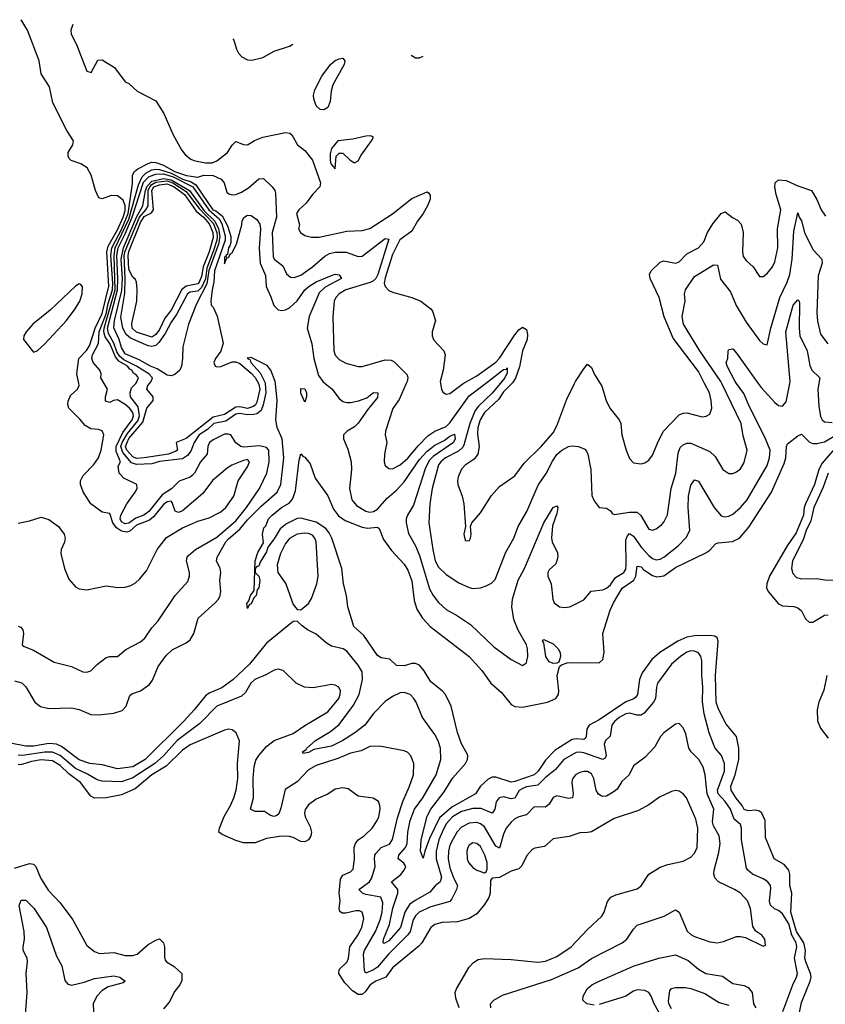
# Model space of a CAD drawing. Header units: inches. Extents: x 1245430 to 1420861, y 606325 to 671315.
# Tile 267 of 319: x 1384758 to 1388974, y 656748 to 661905. Entities that reach past the tile are written whole.
import ezdxf

# ---------------------------------------------------------------- set-up
doc = ezdxf.new("R2010")
doc.units = ezdxf.units.IN
doc.header["$MEASUREMENT"] = 0
doc.layers.add('B3685', color=7, linetype='Continuous')
doc.layers.add('B3686', color=7, linetype='Continuous')

msp = doc.modelspace()

# ---------------------------------------------------------------- linework, layer by layer
at = {"layer": 'B3685', "color": 5}
for points, elevation in [([(1384730, 658441.6), (1384770, 658431.3), (1384790.8, 658410.8), (1384836.8, 658330), (1384867.4, 658307.4), (1384910, 658296.8), (1385030, 658300.8), (1385068.5, 658291.5), (1385130, 658266.5), (1385170, 658265.1), (1385250, 658273.4), (1385293.7, 658286.3), (1385314.8, 658310), (1385334.6, 658365.4), (1385345.3, 658374.7), (1385390, 658389.7), (1385436.9, 658423.1), (1385453.6, 658446.4), (1385482.1, 658517.9), (1385525.2, 658574.8), (1385555.4, 658604.6), (1385630, 658640.8), (1385650, 658656.3), (1385669.9, 658690.1), (1385692.1, 658770), (1385781.7, 658850), (1385798, 658870), (1385807.7, 658890), (1385810.5, 658910), (1385806.1, 658970), (1385811.1, 659010), (1385807.8, 659030), (1385788.5, 659070), (1385790.7, 659090), (1385836.3, 659170), (1385850, 659186.5), (1385910, 659236), (1385950, 659285.2), (1386022.1, 659357.9), (1386105.8, 659430), (1386124.3, 659470), (1386140.3, 659610), (1386131.6, 659710), (1386106.4, 659770), (1386098.5, 659810), (1386105.8, 659910), (1386096, 660000)], 840), ([(1384750, 659267.3), (1384810, 659280.4), (1384870, 659300.3), (1384910, 659287), (1384960.7, 659250), (1384991.5, 659210), (1384996.1, 659190), (1384992, 659168), (1384975.3, 659130), (1384973.7, 659110), (1384991.7, 659030), (1385014.9, 658974.9), (1385050, 658934.9), (1385070, 658924.9), (1385110, 658918.7), (1385210, 658939.3), (1385271.4, 658931.4), (1385310, 658932.5), (1385339.1, 658940.9), (1385364.5, 658955.5), (1385385.7, 658974.3), (1385420.9, 659019.1), (1385478, 659130), (1385526.4, 659193.6), (1385610, 659242.9), (1385690, 659278.4), (1385750, 659296.5), (1385810, 659328.1), (1385836.8, 659350), (1385879.1, 659410), (1385902.3, 659490), (1385950, 659562.8), (1385960.3, 659590), (1385950, 659600.7), (1385930, 659596.6), (1385868.3, 659571.7), (1385843.9, 659556.1), (1385767.6, 659492.4), (1385717.3, 659422.7), (1385610, 659332.2), (1385590, 659323.7), (1385571.5, 659331.5), (1385556.8, 659376.8), (1385550, 659383.2), (1385530, 659379.4), (1385510, 659365.6), (1385458.4, 659301.6), (1385437, 659283), (1385370, 659256.8), (1385334, 659226), (1385318.2, 659221.8), (1385290, 659226.7), (1385264.4, 659244.4), (1385245.8, 659270), (1385230, 659318.8), (1385190, 659326.4), (1385130, 659369.5), (1385090, 659432.8), (1385076.7, 659470), (1385076.3, 659490), (1385090, 659518.5), (1385145.3, 659574.7), (1385170.2, 659609.8), (1385184.3, 659650), (1385198.3, 659730), (1385190, 659752.3), (1385170, 659758.7), (1385130, 659761.4), (1385100.5, 659780.5), (1385073.5, 659813.5), (1385015.4, 659870), (1385010.4, 659890), (1385012.5, 659907.5), (1385023.9, 659936.1), (1385060.7, 659970), (1385068.8, 659990), (1385066.9, 660000)], 880), ([(1384750, 658728.5), (1384763.4, 658723.4), (1384774.4, 658710), (1384778, 658690), (1384770.6, 658630.6), (1384782, 658622), (1384830, 658603), (1384939.3, 658539.3), (1385030, 658517.6), (1385088.7, 658488.7), (1385110, 658488.2), (1385130, 658495.5), (1385164.5, 658530), (1385210, 658564.4), (1385230, 658570.4), (1385270, 658570.4), (1385312.8, 658607.2), (1385390, 658646), (1385413.7, 658666.3), (1385450, 658720.4), (1385482.7, 658757.3), (1385571.2, 658888.8), (1385637.3, 658962.7), (1385647.5, 658992.5), (1385647.6, 659010), (1385631.6, 659070), (1385634.6, 659090), (1385640.9, 659099.1), (1385677.8, 659130), (1385790, 659195.3), (1385890, 659279.9), (1385945.1, 659350), (1386013, 659450), (1386050.9, 659530), (1386064.3, 659590), (1386062.2, 659650), (1386050, 659664.4), (1386012.4, 659672.4), (1385930, 659667), (1385916.2, 659670), (1385889.4, 659689.4), (1385863.1, 659730), (1385850, 659735.1), (1385830, 659733.7), (1385770, 659704.6), (1385750.8, 659690), (1385743.2, 659670), (1385738.7, 659630), (1385703.7, 659590), (1385672.5, 659530), (1385661.4, 659518.6), (1385650, 659509.7), (1385592.7, 659487.3), (1385552.8, 659447.2), (1385504.3, 659415.7), (1385433.4, 659330), (1385407, 659310), (1385366.2, 659293.8), (1385330, 659268), (1385310, 659264.3), (1385290, 659275.8), (1385284, 659290), (1385287.5, 659310), (1385319, 659370), (1385362.1, 659430), (1385372, 659450), (1385371.7, 659470), (1385303.3, 659503.3), (1385278.5, 659530), (1385274.2, 659565.8), (1385285.4, 659590), (1385263, 659643), (1385263.7, 659670), (1385297.2, 659742.8), (1385345.9, 659810), (1385353.1, 659830), (1385350, 659847.6), (1385332.7, 659870), (1385310, 659889), (1385270, 659914.1), (1385248.7, 659911.3), (1385230, 659900.1), (1385206.7, 659906.7), (1385207.1, 659930), (1385217.4, 659970), (1385199.9, 660000)], 860), ([(1386043.2, 660000), (1386045.6, 659950), (1386032.8, 659887.2), (1386021.6, 659858.4), (1385998.8, 659841.2), (1385983.6, 659836.5), (1385950, 659835.1), (1385910, 659842), (1385890, 659839.1), (1385837.2, 659802.8), (1385774.1, 659790), (1385741.8, 659758.2), (1385697.7, 659730), (1385671, 659690), (1385654.5, 659645.5), (1385637.1, 659622.8), (1385610, 659605), (1385490, 659590.5), (1385450, 659579.7), (1385370, 659574.6), (1385343.5, 659583.5), (1385297.7, 659637.7), (1385287.6, 659670), (1385294.2, 659690), (1385322.5, 659737.5), (1385376, 659804), (1385384.3, 659830), (1385378.2, 659878.2), (1385337.4, 659930), (1385336.1, 659950), (1385343.3, 659976.7), (1385365.7, 660000)], 840), ([(1386007.3, 660000), (1386010, 659995.2), (1386015.7, 659970), (1385998.3, 659901.6), (1385992.5, 659887.5), (1385981.3, 659878.7), (1385950, 659869.4), (1385910, 659876.6), (1385890, 659875.4), (1385830, 659837.9), (1385770, 659824), (1385630, 659710.7), (1385577.6, 659690), (1385584.7, 659650), (1385575.6, 659644.4), (1385537.2, 659630), (1385410, 659609.7), (1385370, 659607.6), (1385350, 659615.8), (1385318.3, 659650), (1385311.6, 659670), (1385330, 659710.8), (1385402.4, 659797.6), (1385424.2, 659870), (1385456.9, 659910), (1385456.7, 659930), (1385423.8, 659970), (1385428.1, 659990), (1385436.8, 660000)], 820), ([(1386356.6, 660000), (1386390.9, 659970.9), (1386430, 659921.1), (1386450, 659905.7), (1386470, 659899.4), (1386490, 659900.8), (1386531, 659909), (1386575.2, 659924.8), (1386610, 659951.7), (1386632.9, 659950), (1386630, 659926.6), (1386577.6, 659862.4), (1386530, 659791.9), (1386510, 659773.5), (1386472.7, 659750), (1386453, 659730), (1386452.7, 659710), (1386475.9, 659655.9), (1386492.7, 659590), (1386494, 659550), (1386483.3, 659450), (1386496.1, 659390), (1386520, 659360), (1386570, 659331.1), (1386590, 659326.2), (1386610, 659328.9), (1386630, 659340.6), (1386681, 659399), (1386730, 659441.4), (1386770, 659484.6), (1386850, 659601.8), (1386890, 659644.5), (1386930, 659676.2), (1386979.4, 659700.6), (1387010, 659724.1), (1387034, 659734), (1387037.2, 659710), (1387028.8, 659690), (1386922, 659618), (1386902.7, 659597.3), (1386882.3, 659557.7), (1386818.3, 659361.7), (1386787.9, 659310), (1386781.3, 659290), (1386780.8, 659270), (1386793.4, 659213.4), (1386830, 659150.2), (1386850, 659099.2), (1386903.4, 658923.4), (1386922, 658890), (1386950, 658853.4), (1386990, 658816.3), (1387050, 658782.7), (1387117.1, 658737.1), (1387239.7, 658619.7), (1387330, 658554.7), (1387390, 658523.1), (1387410, 658536.4), (1387413.1, 658546.9), (1387417.9, 658570), (1387415.2, 658610), (1387409.7, 658630.3), (1387366.9, 658706.9), (1387344.3, 658764.3), (1387333.1, 658830), (1387338, 658870), (1387366.7, 658970), (1387399.6, 659030), (1387500.8, 659270), (1387550, 659350.3), (1387570, 659359.3), (1387574.2, 659350), (1387570, 659319.5), (1387546.4, 659253.6), (1387541.2, 659190), (1387545.3, 659170), (1387572.5, 659112.5), (1387573.7, 659090), (1387564.2, 659055.8), (1387530, 659022.9), (1387522.5, 659010), (1387523, 658990), (1387539.1, 658950), (1387549, 658870), (1387556.2, 658850), (1387582.4, 658830), (1387610, 658825.7), (1387637, 658830), (1387710, 658866.8), (1387748.4, 658911.5), (1387810, 658918.3), (1387830, 658928), (1387850, 658944.7), (1387876.5, 658983.5), (1387920.5, 659010), (1387930, 659027.1), (1387932.7, 659047.3), (1387930, 659181.6), (1387938.6, 659201.4), (1387950, 659213.9), (1387970, 659200.5), (1388010, 659142.6), (1388050, 659098.9), (1388070, 659082.5), (1388090, 659076.6), (1388110, 659080.1), (1388130, 659090.7), (1388204.1, 659150), (1388246.3, 659193.7), (1388264.7, 659230), (1388257, 659350), (1388257.9, 659410), (1388270, 659466.7), (1388290, 659494.3), (1388310, 659488.9), (1388392.6, 659350), (1388430, 659307.3), (1388450, 659301.1), (1388470, 659304.3), (1388490, 659315.8), (1388530, 659349.5), (1388565.2, 659390), (1388669.4, 659570), (1388682.6, 659610), (1388685.4, 659650), (1388661.5, 659710), (1388571.6, 659890), (1388547.6, 659947.6), (1388509.3, 660000)], 840), ([(1386781.1, 660000), (1386743.9, 659916.1), (1386711.4, 659868.6), (1386672.3, 659750), (1386671.4, 659730), (1386680.3, 659690), (1386667.6, 659630), (1386665.4, 659590), (1386670.3, 659570), (1386690, 659554), (1386710, 659553.2), (1386750, 659573.5), (1386790, 659608.3), (1386844.5, 659675.5), (1386894.4, 659725.6), (1386930, 659749.3), (1386990, 659774.7), (1387010, 659793.3), (1387110, 659934.6), (1387195.2, 660000)], 860), ([(1387272.5, 660000), (1387231.4, 659948.6), (1387158.8, 659881.2), (1387142.5, 659857.5), (1387114.7, 659790), (1387083.1, 659676.9), (1387076, 659664), (1387054.4, 659645.6), (1386987.4, 659610), (1386962.1, 659590), (1386950, 659573), (1386916.8, 659450), (1386904.6, 659370), (1386899.4, 659270), (1386919.6, 659130), (1386932.9, 659070), (1386950, 659037.6), (1386990, 658998.4), (1387056.1, 658956.1), (1387110, 658931.1), (1387130, 658926.5), (1387169.8, 658930.2), (1387200, 658940), (1387226.8, 658953.2), (1387246.7, 658973.3), (1387303.1, 659116.9), (1387343.7, 659190), (1387367.2, 659250), (1387412.9, 659330), (1387472.3, 659467.7), (1387512.6, 659527.4), (1387546.3, 659593.7), (1387570, 659627.6), (1387594.6, 659650), (1387630, 659669), (1387650, 659673.2), (1387682, 659670), (1387715.9, 659655.9), (1387725, 659644.9), (1387731.8, 659630), (1387747.2, 659550), (1387753.3, 659413.4), (1387765.2, 659385.2), (1387790, 659350.5), (1387830, 659346), (1387850, 659333.4), (1387859.1, 659319.1), (1387870, 659313), (1387950, 659326.4), (1387990, 659325.6), (1388008.9, 659308.9), (1388050, 659236.5), (1388070, 659231.6), (1388090, 659238.9), (1388119.4, 659260.6), (1388130, 659272.7), (1388149, 659311), (1388168.2, 659450), (1388191.3, 659530), (1388204.4, 659635.6), (1388215.3, 659664.7), (1388230, 659679), (1388250, 659687.2), (1388270, 659687.1), (1388370, 659644.2), (1388397.8, 659617.8), (1388438.9, 659550), (1388470, 659528.9), (1388490, 659528.9), (1388510, 659536.9), (1388530, 659553.1), (1388550, 659586), (1388566.2, 659650), (1388544.8, 659724.8), (1388534, 659790), (1388432.7, 660000)], 860), ([(1386960.6, 660000), (1386965.3, 659970), (1386973.4, 659953.4), (1386990, 659944.6), (1387010, 659948.1), (1387079, 660000)], 880), ([(1387333.3, 660000), (1387290, 659956.1), (1387263.5, 659916.5), (1387190, 659847.7), (1387168.8, 659810), (1387156.6, 659770), (1387154.5, 659734.5), (1387162.5, 659670), (1387155.7, 659630), (1387136.7, 659603.3), (1387090, 659571.5), (1387070, 659550.9), (1387052.1, 659510), (1387048.6, 659490), (1387051.1, 659470), (1387073.4, 659410), (1387082, 659370), (1387092, 659250), (1387083, 659210), (1387090, 659178), (1387110, 659176), (1387118, 659190), (1387120.9, 659210), (1387117.2, 659250), (1387124, 659270), (1387170, 659322), (1387227.3, 659412.7), (1387270, 659460.3), (1387350, 659515.8), (1387398.1, 659581.9), (1387487.6, 659670), (1387550, 659740.8), (1387570, 659778.7), (1387621.7, 659918.3), (1387662.3, 660000)], 880), ([(1387796.1, 660000), (1387805.3, 659985.3), (1387827.2, 659910), (1387847.5, 659870), (1387895.8, 659810), (1387903.5, 659790), (1387909.1, 659730), (1387932.2, 659650), (1387950, 659606.8), (1387970, 659584.9), (1388010, 659578.4), (1388030, 659584.4), (1388050, 659598.4), (1388070, 659623.8), (1388101.1, 659698.9), (1388128.3, 659750), (1388210, 659835.9), (1388230, 659844.5), (1388250, 659845.3), (1388330, 659824.9), (1388350.9, 659829.1), (1388370, 659839.3), (1388379.8, 659870), (1388377.3, 659910), (1388368.2, 659950), (1388342.4, 660000)], 880), ([(1388622.3, 660000), (1388637.9, 659977.9), (1388710, 659899.3), (1388730, 659884.7), (1388750, 659880.7), (1388770, 659903.7), (1388788.7, 660000)], 840), ([(1388940.4, 660000), (1388935.3, 659970), (1388941.2, 659881.2), (1388950, 659826.4), (1388957.8, 659810), (1388970, 659799.3), (1389010, 659795.5)], 840), ([(1388832.8, 656670), (1388850, 656757.3), (1388895.8, 656870), (1388899.9, 656890), (1388897.2, 656910), (1388872.1, 656970), (1388868, 656990), (1388870.6, 657030), (1388862.8, 657070), (1388824, 657130), (1388793.6, 657230), (1388798.7, 657330), (1388789.4, 657370), (1388789.4, 657430), (1388784.1, 657450), (1388759.5, 657479.5), (1388707.2, 657510), (1388662.2, 657622.2), (1388660.4, 657710), (1388641.9, 657750), (1388630, 657758.9), (1388610, 657764.6), (1388570, 657762.3), (1388550, 657768.7), (1388539.9, 657790), (1388508, 657828), (1388481.7, 657870), (1388479.4, 657890), (1388501.9, 657950), (1388521, 658030), (1388521.9, 658090), (1388509.9, 658150), (1388455.1, 658215.1), (1388414.6, 658294.6), (1388402.9, 658330), (1388399.1, 658470), (1388414.5, 658650), (1388407.6, 658667.6), (1388395.6, 658675.6), (1388370, 658679.3), (1388290, 658678.3), (1388250, 658671.6), (1388203.4, 658650), (1388108.3, 658590), (1388066.3, 658553.7), (1388015.9, 658484.1), (1388001.5, 658450), (1387991.4, 658370), (1387983.2, 658356.8), (1387971.8, 658348.2), (1387930, 658332.6), (1387790, 658238.3), (1387738.6, 658210), (1387726.3, 658190), (1387723.5, 658150), (1387718.7, 658141.3), (1387710, 658135.7), (1387670, 658138.4), (1387650, 658134.9), (1387560.9, 658079.1), (1387510, 658026.8), (1387471.3, 657968.7), (1387450, 657949.7), (1387350, 657914.8), (1387330, 657911.8), (1387250, 657938.4), (1387230, 657937), (1387210, 657927.5), (1387169.8, 657890.2), (1387143.2, 657850), (1387019.5, 657780.5), (1386955.4, 657724.6), (1386902.9, 657617.1), (1386878.1, 657550), (1386870, 657513.2), (1386855.6, 657550), (1386859.4, 657610), (1386890, 657733.2), (1386909.9, 657770), (1386978.8, 657861.2), (1387024.9, 657935.1), (1387091, 658010), (1387101.2, 658030), (1387103.7, 658050), (1387100.2, 658060.2), (1387070, 658112.6), (1387049, 658171), (1387016.3, 658310), (1386986.8, 658370), (1386969.9, 658389.9), (1386910, 658436.8), (1386875.4, 658495.4), (1386850, 658524.5), (1386830, 658532.4), (1386810, 658533.2), (1386770, 658520.7), (1386730, 658523.5), (1386695.6, 658555.6), (1386650, 658563.5), (1386630, 658575.1), (1386559.2, 658679.2), (1386507.2, 658727.2), (1386474.6, 658830), (1386468.6, 658888.6), (1386453.6, 658950), (1386443.2, 659030), (1386391.5, 659190), (1386377.7, 659217.7), (1386359.9, 659239.9), (1386310, 659273.2), (1386230, 659295), (1386210, 659292.4), (1386155.1, 659264.9), (1386120.8, 659239.2), (1386090, 659185.3), (1386057.5, 659142.5), (1386050, 659118.7), (1386016.9, 659063.1), (1386010, 659042.7), (1385999.6, 659040.4), (1385991, 659030), (1385991, 659010), (1386010, 658991), (1386014.3, 658970), (1386010, 658928.7), (1386001.4, 658918.6), (1385996.4, 658890), (1385983.4, 658876.6), (1385970, 658845.2), (1385959.6, 658840.4), (1385950, 658822), (1385947.6, 658847.6), (1385958, 658862), (1385966.3, 658890), (1385985.4, 658914.6), (1385989.7, 659070.3), (1386005.1, 659114.9), (1386034.2, 659165.9), (1386029, 659210), (1386036.2, 659243.8), (1386045.4, 659254.6), (1386060.7, 659290), (1386078.7, 659310), (1386128.3, 659350), (1386167.8, 659372.2), (1386186.6, 659393.4), (1386201.8, 659438.2), (1386221.3, 659598.7), (1386230, 659631.3), (1386239.3, 659619.3), (1386250, 659614.4), (1386278, 659578), (1386304.1, 659504.1), (1386370, 659410.6), (1386400.7, 659340.7), (1386426, 659306), (1386461.6, 659281.6), (1386550, 659246.6), (1386578.8, 659241.2), (1386630, 659246.7), (1386639.4, 659239.4), (1386662.1, 659182.1), (1386704.8, 659124.8), (1386770, 659053.8), (1386790, 659021.3), (1386810, 658966.4), (1386822.7, 658862.7), (1386837, 658817), (1386866.3, 658770), (1386906.5, 658726.5), (1387110, 658569.4), (1387177, 658497), (1387224.3, 658430), (1387280.5, 658380.5), (1387330, 658319.1), (1387350, 658308.2), (1387390, 658304.8), (1387521.1, 658330), (1387564.5, 658350), (1387578.5, 658370), (1387580.5, 658390), (1387570.8, 658470), (1387582.4, 658517.6), (1387593.5, 658526.5), (1387623.7, 658536.3), (1387650, 658538.3), (1387790, 658536.5), (1387810, 658554), (1387817.4, 658590), (1387809.9, 658690), (1387848.2, 658811.8), (1387865.4, 658850), (1387911.7, 658928.3), (1387971.6, 658970), (1387983.1, 658990), (1387990, 659043), (1388010, 659038.8), (1388023.8, 659023.8), (1388070, 658994.2), (1388092.4, 658987.6), (1388128.6, 658991.4), (1388190, 659035.4), (1388350, 659112.7), (1388370, 659126), (1388399.9, 659160.1), (1388414.3, 659165.7), (1388487.9, 659172.1), (1388525, 659190), (1388573.7, 659246.3), (1388693.2, 659430), (1388759.9, 659580.1), (1388767.1, 659610), (1388771, 659669), (1388776.9, 659683.1), (1388830, 659725.2), (1388850, 659734), (1388892, 659692), (1388910, 659685.4), (1388930, 659685.2), (1388970, 659694.7), (1389064.9, 659750)], 820), ([(1389022.3, 659657.7), (1388957.4, 659582.6), (1388941, 659550), (1388918.1, 659470), (1388870.2, 659370), (1388864.1, 659350), (1388861.1, 659310), (1388822.2, 659217.8), (1388774.1, 659150), (1388682.2, 658990), (1388667.6, 658950), (1388667.3, 658930), (1388675.1, 658910), (1388730, 658845), (1388750, 658834.5), (1388810, 658831.3), (1388830, 658825.5), (1388849.1, 658809.1), (1388870, 658766.3), (1388890, 658749.1), (1388910, 658750.2), (1388970, 658785.5), (1388990, 658788.2)], 820), ([(1388990, 659529.7), (1388963.1, 659456.9), (1388913.6, 659350), (1388899.5, 659280.5), (1388874.8, 659230), (1388858.4, 659181.6), (1388803.2, 659070), (1388797.7, 659030), (1388803.8, 659003.8), (1388823.9, 658983.9), (1388850, 658976.5), (1388930, 658978.2), (1388971.4, 658971.4), (1389030, 658969.3)], 840), ([(1388751.4, 656710), (1388804.2, 656850), (1388823.9, 656890), (1388828.3, 656910), (1388812.5, 656990), (1388825, 657050), (1388821.9, 657070), (1388798.9, 657110), (1388783.7, 657170), (1388750, 657222), (1388730, 657239), (1388707.8, 657247.8), (1388687.9, 657267.9), (1388682.9, 657290), (1388690, 657354), (1388687.7, 657370), (1388673.8, 657390), (1388650, 657405.7), (1388592.6, 657430), (1388568.7, 657450), (1388561.9, 657461.9), (1388536.3, 657610), (1388535.3, 657670), (1388530.5, 657690), (1388498.1, 657718.1), (1388478.1, 657770), (1388451, 657811), (1388413.9, 657850), (1388409.5, 657870.5), (1388447.1, 657970), (1388447.2, 658010), (1388430.6, 658050.6), (1388398.4, 658090), (1388388.5, 658110), (1388366.1, 658170), (1388339.7, 658270), (1388332.3, 658332.3), (1388333.9, 658410), (1388328.2, 658471.8), (1388328.2, 658548.2), (1388323, 658570), (1388310, 658589.8), (1388290, 658597.6), (1388270, 658598.6), (1388250, 658592.2), (1388215.9, 658570), (1388169.4, 658530), (1388096, 658430), (1388090.2, 658410), (1388085.3, 658350), (1388075.9, 658330), (1388026.6, 658273.4), (1388010, 658262.3), (1387990, 658263), (1387950, 658273.7), (1387930, 658269.4), (1387895.9, 658250), (1387871.9, 658230), (1387858, 658210), (1387848, 658152), (1387823.2, 658130), (1387819.8, 658120.2), (1387817.7, 658110), (1387828, 658052), (1387822.9, 658037.1), (1387810, 658029.9), (1387710, 658064.4), (1387690, 658068.5), (1387670, 658066.3), (1387606.4, 658030), (1387562.8, 657977.2), (1387510, 657936.4), (1387470, 657896.5), (1387410, 657886.8), (1387384.2, 657875.8), (1387372.4, 657867.6), (1387350, 657828.3), (1387330, 657824.1), (1387290, 657834.3), (1387267.9, 657830), (1387251.2, 657808.8), (1387244.1, 657770), (1387231.3, 657748.7), (1387173.7, 657773.7), (1387130, 657774.2), (1387070, 657757.9), (1387022.4, 657730), (1386990, 657692.5), (1386968.7, 657650), (1386951.9, 657610), (1386938.5, 657550), (1386938, 657510), (1386965.4, 657414.5), (1386958.6, 657390), (1386931.9, 657368.1), (1386904.6, 657335.4), (1386827.8, 657292.2), (1386798.9, 657270), (1386773.2, 657230), (1386750.4, 657150), (1386690, 657081.1), (1386666.4, 657066.4), (1386660.5, 657070), (1386662, 657090), (1386693.1, 657166.9), (1386710.8, 657250.8), (1386737.6, 657330), (1386737.5, 657350), (1386704, 657390), (1386752.2, 657427.8), (1386770.9, 657450), (1386779, 657470), (1386767.9, 657487.9), (1386738.3, 657510), (1386743.2, 657530), (1386776.7, 657570), (1386786.2, 657590), (1386790.3, 657650), (1386801.6, 657710), (1386824.2, 657770), (1386867.1, 657830), (1386937.2, 657950), (1386961.9, 658030), (1386961.2, 658090), (1386948.8, 658128.8), (1386930, 658161.7), (1386865.6, 658250), (1386832.8, 658330), (1386820.4, 658350), (1386802.4, 658370), (1386770, 658382), (1386750, 658378.8), (1386710, 658361.1), (1386670, 658334.2), (1386610, 658271.2), (1386563.7, 658210), (1386512.2, 658170), (1386450, 658129.9), (1386390, 658100.1), (1386296.9, 658083.1), (1386270, 658067.6), (1386241.7, 658061.7), (1386238.4, 658070), (1386257.8, 658082.2), (1386260.5, 658090), (1386306.8, 658130), (1386383.9, 658176.1), (1386430, 658214.4), (1386505.6, 658314.4), (1386535.4, 658370), (1386551.8, 658450), (1386549.9, 658490), (1386530, 658523.8), (1386470, 658597.4), (1386451.8, 658610), (1386390, 658624.7), (1386361.8, 658641.8), (1386310, 658687.3), (1386265.2, 658710), (1386237.2, 658730), (1386210, 658755.3), (1386190, 658752.3), (1386050, 658639), (1385960.4, 658530), (1385872.9, 658447.1), (1385815.2, 658404.8), (1385750, 658377.8), (1385730, 658364.4), (1385671.4, 658290), (1385616.2, 658230), (1385414.8, 658030), (1385350, 657991.6), (1385270, 657981.8), (1385190, 658002.3), (1385125.1, 658010), (1385070, 658028.6), (1384977.6, 658097.6), (1384950, 658110), (1384910, 658113.7), (1384830, 658100.4), (1384790, 658099.8), (1384710, 658115.5)], 840), ([(1387224.4, 656730), (1387221.8, 656750), (1387239, 656770), (1387284.8, 656795.2), (1387541.2, 656878.8), (1387680.4, 656939.7), (1387750, 656987.5), (1387911.9, 657070), (1387936.5, 657090), (1387970, 657142.3), (1387990, 657162.2), (1388130.6, 657209.4), (1388190, 657242.6), (1388210.2, 657230), (1388251.5, 657131.5), (1388270, 657113.8), (1388290, 657102.9), (1388370, 657075.5), (1388410, 657070.9), (1388442.2, 657077.8), (1388510, 657103.2), (1388530, 657103.6), (1388557.6, 657097.6), (1388650, 657052), (1388662, 657058), (1388657.2, 657090), (1388642.7, 657110), (1388610.6, 657130.6), (1388595.6, 657155.6), (1388582.4, 657250), (1388566.6, 657290), (1388530, 657331), (1388499.8, 657350), (1388415.3, 657390), (1388395.5, 657410), (1388390.7, 657430), (1388392.2, 657450), (1388416.4, 657543.6), (1388423.6, 657590), (1388419, 657630), (1388390, 657682.4), (1388384.1, 657704.1), (1388391.8, 657770), (1388356.8, 657850), (1388345.5, 657950), (1388334.9, 657990), (1388312.2, 658030), (1388272.3, 658070), (1388260.9, 658090), (1388243.9, 658163.9), (1388230, 658195.6), (1388210, 658219.6), (1388190, 658214.7), (1388129.1, 658170), (1388111.3, 658150), (1388082.8, 658097.2), (1388030, 658041.3), (1387970, 657996.9), (1387947.3, 657950), (1387910, 657914.8), (1387884.6, 657875.4), (1387870, 657862.2), (1387830, 657839), (1387810, 657835.9), (1387800.5, 657840.5), (1387788.2, 657848.2), (1387775.4, 657870), (1387762.7, 657930), (1387750, 657956.1), (1387730, 657967.1), (1387710, 657968.2), (1387690, 657962.2), (1387667.3, 657950), (1387651.4, 657928.6), (1387647.3, 657910), (1387655.3, 657850), (1387650.8, 657829.2), (1387630, 657825.4), (1387570, 657840.7), (1387550, 657830.8), (1387530, 657796.8), (1387510, 657781), (1387450, 657782.7), (1387410, 657740.8), (1387370, 657730.6), (1387350, 657719.8), (1387330, 657702.4), (1387304.7, 657670), (1387290, 657639.1), (1387270, 657566.2), (1387250, 657576.8), (1387190, 657677.4), (1387170, 657693.8), (1387150, 657699.9), (1387110, 657697.7), (1387070, 657676.4), (1387048.5, 657651.5), (1387025.9, 657614.1), (1387010, 657580.9), (1387001.6, 657550), (1387001.1, 657510), (1387010, 657463.6), (1387030, 657407.8), (1387050.2, 657370), (1387045, 657350), (1387020.1, 657299.9), (1387010, 657287.3), (1386910, 657258.9), (1386848.9, 657230), (1386828.8, 657211.2), (1386816.5, 657190), (1386801.2, 657130), (1386788.6, 657111.4), (1386688.6, 657011.4), (1386630, 656942.8), (1386610, 656928.3), (1386570, 656912), (1386562.6, 656922.6), (1386556.8, 657010), (1386562.4, 657030), (1386619.6, 657130), (1386645.1, 657190), (1386655.4, 657230), (1386658.9, 657278.9), (1386648.6, 657310), (1386570, 657322.4), (1386551.4, 657330), (1386533.2, 657350), (1386588.8, 657390), (1386600.7, 657410), (1386619.3, 657470), (1386614.3, 657510), (1386616.1, 657530), (1386621.4, 657538.6), (1386650, 657569), (1386693.2, 657586.8), (1386708.8, 657611.2), (1386735.9, 657724.1), (1386763.3, 657810), (1386798.8, 657890), (1386818.3, 657950), (1386821.2, 658010), (1386805.1, 658050), (1386790, 658066.3), (1386770, 658075.8), (1386641, 658101), (1386590, 658097.7), (1386545, 658075), (1386490, 658064.1), (1386423.7, 658036.3), (1386310, 657999.1), (1386270, 657975.6), (1386210, 657912.9), (1386147.6, 657872.4), (1386125.4, 657774.6), (1386114.3, 657745.7), (1386103.6, 657736.4), (1386090, 657731.7), (1386070, 657737.8), (1386038.6, 657758.6), (1385990, 657758.8), (1385966.2, 657770), (1385981.5, 657830), (1385980.6, 657930), (1385985.7, 657994.3), (1385993.8, 658026.2), (1386009, 658051), (1386050, 658097.6), (1386089.9, 658130.1), (1386190, 658166.3), (1386251.1, 658208.9), (1386370, 658279.8), (1386428.3, 658350), (1386435.8, 658370), (1386436.8, 658390), (1386428.2, 658410), (1386410, 658419.8), (1386390, 658423.2), (1386294.6, 658405.4), (1386249.4, 658409.4), (1386204.4, 658430), (1386137.1, 658497.2), (1386110, 658502.9), (1386090, 658498), (1386046.8, 658473.2), (1385989.2, 658450), (1385967.3, 658430), (1385939.3, 658380.7), (1385918.7, 658361.3), (1385790, 658309.9), (1385700.5, 658219.5), (1385582.4, 658130), (1385510.1, 658050), (1385465.5, 658010), (1385350, 657933.8), (1385290, 657913.9), (1385190, 657917.6), (1385163, 657923), (1385113.3, 657953.3), (1385050, 657982.4), (1384970.4, 658050.4), (1384930, 658068), (1384890, 658069), (1384771.9, 658051.9), (1384750, 658053.6)], 860), ([(1388981.8, 658470), (1388966.3, 658393.7), (1388940.8, 658330), (1388931.5, 658290), (1388932.8, 658232.8), (1388950, 658194.9), (1388990, 658142.3)], 820), ([(1387057.4, 656730), (1387040.3, 656780.3), (1387037.4, 656810), (1387043.5, 656830), (1387110, 656942), (1387132.5, 656967.5), (1387157.8, 656982.2), (1387190, 656987.2), (1387330, 656983), (1387470.5, 656969.5), (1387510, 656974.2), (1387570, 656997.7), (1387644.7, 657050), (1387730, 657140.3), (1387805.1, 657210), (1387816.4, 657230), (1387833.8, 657286.2), (1387851.3, 657308.7), (1387877.7, 657322.3), (1387990, 657353.4), (1388010.7, 657369.3), (1388050.7, 657429.3), (1388110, 657466), (1388150, 657480.3), (1388230, 657498), (1388270, 657519.6), (1388290, 657540.3), (1388303.2, 657570), (1388307.6, 657670), (1388297.2, 657717.2), (1388247.7, 657830), (1388230, 657850.8), (1388210, 657863.8), (1388190, 657867.7), (1388170, 657862.8), (1388107.3, 657832.7), (1388050, 657792.8), (1387996.2, 657763.8), (1387870, 657720.8), (1387750, 657652.2), (1387730, 657647.2), (1387690, 657646.3), (1387633, 657627), (1387550, 657615.3), (1387505.5, 657574.5), (1387454.5, 657565.5), (1387441, 657559), (1387412.5, 657527.5), (1387386.7, 657473.3), (1387370, 657457.3), (1387330, 657445), (1387270, 657412.8), (1387230, 657409.4), (1387222.6, 657397.4), (1387219.7, 657330), (1387212.7, 657307.3), (1387191.3, 657270), (1387150, 657222.4), (1387110, 657197.8), (1387050, 657179.3), (1386970, 657176.8), (1386930, 657166), (1386910, 657149.7), (1386862.1, 657070), (1386847.3, 657052.7), (1386710, 656939.5), (1386673.7, 656890), (1386622.7, 656870), (1386591.5, 656850), (1386566.7, 656813.3), (1386550, 656799.3), (1386530, 656799.2), (1386499.4, 656819.4), (1386459.9, 656859.9), (1386427.7, 656910), (1386429.9, 656930), (1386471.2, 656970), (1386478.1, 656990), (1386486, 657050), (1386527, 657110), (1386548.1, 657150), (1386558.3, 657198.3), (1386550.8, 657230), (1386537, 657237), (1386516.9, 657236.9), (1386465.6, 657225.6), (1386445.9, 657226), (1386433.7, 657233.7), (1386429.9, 657249.9), (1386435.2, 657290), (1386430.6, 657330), (1386436.4, 657403.6), (1386450, 657423.7), (1386490, 657441.4), (1386503.3, 657456.7), (1386511.1, 657508.9), (1386509.4, 657570), (1386514.9, 657590), (1386529.9, 657610.1), (1386561.5, 657630), (1386602.7, 657670), (1386629.8, 657710), (1386638, 657730), (1386643.9, 657770), (1386643.5, 657790), (1386635.6, 657810), (1386608.4, 657828.5), (1386530, 657838.9), (1386476.3, 657876.3), (1386450, 657882.2), (1386410, 657874.7), (1386370, 657848.6), (1386310, 657823.1), (1386270, 657792.6), (1386252.1, 657767.9), (1386248.4, 657750), (1386252.8, 657730), (1386277.7, 657677.7), (1386285.3, 657650), (1386282.2, 657630), (1386270.2, 657610), (1386250, 657599.4), (1386230, 657601.1), (1386190, 657621.3), (1386170, 657626.4), (1386130, 657628.6), (1386050, 657615.7), (1385990, 657593.8), (1385930, 657593.8), (1385890, 657605.4), (1385817, 657637), (1385800.7, 657650), (1385803, 657670), (1385827.4, 657732.6), (1385861.2, 657790), (1385878.8, 657830), (1385890.4, 657870), (1385899.6, 657930), (1385898, 658010), (1385908.4, 658128.5), (1385891.5, 658170), (1385870, 658186.3), (1385850, 658188.5), (1385830, 658183.1), (1385650, 658106.4), (1385610, 658079.2), (1385524.8, 657995.2), (1385450, 657949.6), (1385363.1, 657876.9), (1385290, 657844.7), (1385210, 657829.4), (1385150, 657827.7), (1385130, 657837.9), (1385076, 657910), (1385014.4, 657954.4), (1384970, 657999.5), (1384930, 658023.2), (1384870, 658028.6), (1384820.4, 658019.6), (1384770, 658003.4), (1384750, 658002.9)], 880), ([(1384730, 657461.5), (1384810, 657485.1), (1384830, 657482), (1384842.6, 657470), (1384866.3, 657410), (1384906.2, 657346.2), (1384970, 657280.3), (1385036.5, 657190), (1385110, 657056.4), (1385150, 657024.2), (1385175.1, 657015.1), (1385250, 657018.7), (1385310, 657004.3), (1385350, 657003.5), (1385372.8, 657010), (1385430, 657060.7), (1385470, 657084.7), (1385490.2, 657090.2), (1385510, 657070.7), (1385516.5, 657050), (1385515.3, 656995.3), (1385519.9, 656979.9), (1385525.5, 656970), (1385566.8, 656946.8), (1385606, 656910), (1385607.1, 656872.9), (1385596, 656850), (1385570, 656817.2), (1385540.7, 656759.3), (1385510, 656724.7)], 880), ([(1384787.1, 656670), (1384797.1, 656810), (1384792.1, 656910), (1384799, 656970), (1384797.1, 656990), (1384776.9, 657030), (1384775.8, 657050), (1384783, 657090), (1384781.7, 657130), (1384754.4, 657265.6), (1384766.4, 657293.6), (1384790, 657294.1), (1384831.3, 657251.3), (1384898.8, 657150), (1384950, 656999.5), (1384979.4, 656950), (1384993.6, 656873.6), (1385010, 656853.5), (1385030, 656848.6), (1385095.7, 656864.3), (1385150, 656883), (1385250, 656897.7), (1385281.6, 656890), (1385310.7, 656870), (1385299.2, 656860.8), (1385220.6, 656839.4), (1385190, 656821.3), (1385161.3, 656790), (1385142, 656750), (1385147.8, 656630)], 860), ([(1387763.9, 656743.9), (1387726, 656750), (1387705.1, 656770), (1387706.3, 656790), (1387727.6, 656830), (1387753, 656850), (1387790, 656870.1), (1387973.6, 656950), (1388102.7, 656990), (1388190, 657006.4), (1388257, 656977), (1388310, 656932), (1388350, 656909.6), (1388435.7, 656895.7), (1388490, 656856.9), (1388550, 656846.6), (1388570, 656836.3), (1388590.8, 656810), (1388599.4, 656750), (1388610.2, 656730)], 840), ([(1388124.3, 656670), (1388077.9, 656750), (1388063.8, 656790), (1388050.2, 656810.2), (1388030, 656819.9), (1387990, 656824.1), (1387970, 656817.5), (1387930, 656791.3), (1387910, 656783.4), (1387790, 656747)], 840), ([(1388170, 656724.1), (1388155, 656750), (1388153, 656767), (1388160.7, 656819.3), (1388169.2, 656830.8), (1388190, 656836.3), (1388243.4, 656836.6), (1388270, 656831.5), (1388344.6, 656804.6), (1388418.4, 656758.4), (1388470, 656742.8)], 820)]:
    msp.add_lwpolyline(points, dxfattribs=dict(at, elevation=elevation))
for points, elevation in [([(1386250, 659902), (1386230, 659948.7), (1386230, 659973.4), (1386250, 659971.7), (1386258.9, 659950), (1386259.5, 659930)], 820), ([(1386250, 659216.5), (1386210, 659210.6), (1386170, 659188), (1386150, 659162.4), (1386122.9, 659110), (1386104.8, 659050), (1386109.6, 659010), (1386150.9, 658950), (1386190, 658842.8), (1386210, 658816), (1386230, 658814.8), (1386270, 658848.2), (1386286.1, 658873.9), (1386312.8, 658950), (1386319.8, 658990), (1386309.3, 659170), (1386302.2, 659190), (1386290, 659204.9), (1386270, 659214.5)], 840), ([(1387550, 658533.7), (1387530, 658542.5), (1387511.5, 658570), (1387501, 658641), (1387495.1, 658650), (1387502, 658658), (1387550, 658635.9), (1387576.6, 658610), (1387585.9, 658590), (1387588.6, 658570), (1387580.5, 658539.5), (1387570, 658534)], 820), ([(1387130, 657594.3), (1387110, 657581), (1387103.7, 657570), (1387097.7, 657550), (1387099.4, 657510), (1387107.7, 657490), (1387130, 657464.5), (1387150.4, 657450), (1387190, 657437.4), (1387198.6, 657441.4), (1387204.9, 657455.1), (1387203.9, 657490), (1387192.7, 657530), (1387170, 657574.2), (1387150, 657591.2)], 880)]:
    msp.add_lwpolyline(points, close=True, dxfattribs=dict(at, elevation=elevation))
at = {"layer": 'B3686', "color": 5}
for points, elevation in [([(1385066.9, 660000), (1385057.3, 660050), (1385067.5, 660130), (1385107.1, 660172.9), (1385122.9, 660197.1), (1385153.4, 660290), (1385190, 660365.6), (1385224.9, 660510), (1385213.5, 660690), (1385221.8, 660718.2), (1385270, 660804.5), (1385300.1, 660870), (1385310, 660903.2), (1385309.8, 660930), (1385299.1, 660959), (1385270, 660981.7), (1385236.6, 660983.4), (1385190, 660966.5), (1385171.7, 660971.7), (1385154, 661010), (1385132.1, 661090), (1385111.1, 661130), (1385078.4, 661150), (1385027.5, 661167.5), (1385017.3, 661177.3), (1385010.9, 661190), (1385012, 661210), (1385036.3, 661250), (1385039.6, 661270), (1385003.9, 661323.9), (1384932.2, 661470), (1384913.5, 661553.5), (1384870, 661622), (1384859.2, 661690), (1384799.2, 661850), (1384765.8, 661905.1)], 880), ([(1385035.3, 661880.6), (1385025.3, 661850), (1385027.4, 661830), (1385055, 661775), (1385110, 661634.8), (1385131.4, 661628.6), (1385166.8, 661693.2), (1385190, 661694.8), (1385254.8, 661654.8), (1385310, 661578.8), (1385330, 661570.8), (1385372.7, 661530), (1385470, 661479.4), (1385513.1, 661413.1), (1385561.3, 661301.3), (1385604.3, 661224.3), (1385621.5, 661201.5), (1385650, 661175.7), (1385670, 661166.9), (1385730, 661155.2), (1385765.4, 661154.6), (1385790, 661166.4), (1385845.1, 661210), (1385870, 661247.3), (1385890, 661266.8), (1385930, 661250.6), (1385950, 661250.4), (1385987.2, 661272.8), (1386030, 661289.2), (1386150, 661314.6), (1386171.3, 661311.3), (1386181.6, 661301.6), (1386212.6, 661250), (1386250, 661219.2), (1386290, 661170.1), (1386332.7, 661050), (1386329.1, 661030), (1386290, 660988.9), (1386256.7, 660943.4), (1386219.4, 660910), (1386206.4, 660890), (1386222, 660830), (1386218, 660810), (1386228.2, 660790), (1386250, 660775.3), (1386285.2, 660765.2), (1386326.1, 660766.1), (1386470, 660798.1), (1386550, 660801.3), (1386590, 660810.9), (1386710, 660888.9), (1386810, 660968.8), (1386890, 661003.2), (1386897.9, 660997.9), (1386905.6, 660985.6), (1386905.5, 660965.5), (1386892.7, 660930), (1386870.4, 660890), (1386839.4, 660850), (1386810, 660796.6), (1386748.4, 660751.6), (1386710, 660676.1), (1386670, 660553.6), (1386665.6, 660525.6), (1386670, 660507.3), (1386690, 660487.3), (1386710, 660477.4), (1386809.8, 660450.2), (1386857.1, 660430), (1386910, 660390.3), (1386918.3, 660378.3), (1386933.4, 660330), (1386916.8, 660270), (1386916, 660250), (1386925.8, 660225.8), (1386978.5, 660170), (1386984.4, 660150), (1386974.7, 660070), (1386959, 660010), (1386960.6, 660000)], 880), ([(1385873.8, 661804.6), (1385878, 661798), (1385892, 661750), (1385903.1, 661730), (1385920.5, 661710), (1385950, 661694.9), (1385973.7, 661693.7), (1386030, 661707.4), (1386090, 661739.5), (1386170, 661766.5), (1386188.2, 661776)], 920), ([(1386806.8, 661719.9), (1386830, 661704.7), (1386850, 661706), (1386869.6, 661714.2)], 920), ([(1385199.9, 660000), (1385182.4, 660030), (1385183.9, 660050), (1385176.9, 660070), (1385143.3, 660110), (1385135.2, 660130), (1385139.9, 660150), (1385171.1, 660208.9), (1385173.7, 660270), (1385210, 660363.9), (1385220.7, 660419.3), (1385243.3, 660490), (1385245.3, 660525.3), (1385235.7, 660670), (1385240, 660710), (1385292, 660810), (1385325.5, 660890), (1385347.8, 661047.8), (1385348.4, 661090), (1385359.2, 661110), (1385376, 661124), (1385430, 661152.3), (1385450, 661158.5), (1385470, 661157.9), (1385510, 661142.4), (1385567.4, 661110), (1385630.8, 661089.2), (1385690, 661081.1), (1385721.2, 661090), (1385770, 661089.4), (1385812.5, 661070), (1385827.9, 661050), (1385841.8, 661001.8), (1385852.2, 660992.2), (1385870, 660988.1), (1385890, 660990.3), (1385919, 661001), (1385955.9, 661024.1), (1386010, 661071), (1386033.9, 661073.9), (1386079.1, 661030), (1386094, 661010), (1386097.1, 660997.1), (1386102.9, 660870), (1386079.9, 660790), (1386085.1, 660665.1), (1386090.2, 660650), (1386135.8, 660615.8), (1386153.7, 660573.7), (1386176, 660556), (1386194, 660554), (1386230, 660567), (1386290, 660610.8), (1386354.2, 660665.7), (1386380.1, 660679.9), (1386410, 660687), (1386467.5, 660687.5), (1386530, 660664.3), (1386550, 660667.3), (1386670, 660759.8), (1386690, 660756), (1386632.7, 660570), (1386621.4, 660550), (1386610, 660537), (1386592.2, 660527.8), (1386465.8, 660490), (1386430.2, 660470), (1386412.8, 660450), (1386403.5, 660430), (1386396.9, 660350), (1386402, 660170), (1386410, 660148.7), (1386430, 660124.9), (1386465.8, 660105.8), (1386530, 660089.3), (1386550, 660088.4), (1386670, 660124.4), (1386702.2, 660122.2), (1386715.5, 660115.5), (1386785.3, 660045.3), (1386790.2, 660030), (1386785.5, 660010), (1386781.1, 660000)], 860), ([(1385365.7, 660000), (1385370, 660004.5), (1385379.8, 660030), (1385370, 660043.1), (1385352.9, 660052.9), (1385344.2, 660070), (1385334.1, 660074.1), (1385321.9, 660090), (1385277.2, 660117.2), (1385259.1, 660139.1), (1385230, 660208.9), (1385204.8, 660244.8), (1385198.2, 660270), (1385199.8, 660290), (1385257.6, 660490), (1385252.7, 660670), (1385257.4, 660710), (1385330, 660860.1), (1385379.8, 661040.2), (1385398.8, 661081.2), (1385419, 661101), (1385450, 661118.7), (1385470, 661123), (1385490, 661120.8), (1385550, 661100.9), (1385612.6, 661070), (1385655.3, 661055.3), (1385679.6, 661039.6), (1385769.5, 660910), (1385784.4, 660904.4), (1385817.9, 660877.9), (1385845.4, 660825.4), (1385862.8, 660770), (1385862.2, 660737.8), (1385858.7, 660721.3), (1385850, 660709.6), (1385845.1, 660674.9), (1385837.6, 660670), (1385838, 660662), (1385830, 660662.4), (1385830, 660625.5), (1385841.7, 660658.3), (1385850, 660658.7), (1385860.6, 660679.4), (1385870, 660685.6), (1385893.3, 660730), (1385921.4, 660830), (1385922.8, 660850), (1385931.2, 660868.8), (1385950, 660881.6), (1385970, 660879.4), (1385999.4, 660859.4), (1386014.8, 660834.8), (1386018.9, 660810), (1386010.8, 660709.2), (1386017.1, 660630), (1386044.6, 660564.6), (1386047.9, 660507.9), (1386073.2, 660453.2), (1386087.9, 660407.8), (1386110, 660386.1), (1386130, 660382.3), (1386150, 660384.7), (1386170, 660395.8), (1386210, 660433.4), (1386250.4, 660490), (1386273.5, 660510), (1386310, 660532), (1386390, 660565.7), (1386410, 660571.4), (1386430, 660568.4), (1386441.5, 660550), (1386356.3, 660503.7), (1386325.1, 660474.9), (1386273.2, 660350), (1386262.3, 660290), (1386287.7, 660207.7), (1386297.8, 660130), (1386322.2, 660042.2), (1386344.8, 660010), (1386356.6, 660000)], 840), ([(1385436.8, 660000), (1385445.6, 660010), (1385452.9, 660030), (1385433.4, 660050), (1385402.9, 660070), (1385370, 660091.2), (1385303, 660123), (1385281.4, 660141.4), (1385265.6, 660165.6), (1385250.7, 660210.7), (1385222, 660262), (1385217.2, 660290), (1385269.8, 660490), (1385271.8, 660550), (1385266.5, 660670), (1385272.9, 660710), (1385310, 660782.9), (1385346, 660870), (1385406, 661054), (1385435.8, 661084.2), (1385470, 661096.1), (1385510, 661098.3), (1385562.1, 661082.2), (1385663.7, 661030), (1385748.3, 660910), (1385801.8, 660861.8), (1385816.6, 660836.6), (1385833.7, 660773.7), (1385833, 660750), (1385777.7, 660590), (1385774.8, 660530), (1385764.8, 660490), (1385758, 660430), (1385760.9, 660410), (1385770, 660400.2), (1385792.1, 660352.1), (1385822.8, 660210), (1385810.9, 660169.1), (1385782.5, 660130), (1385773.4, 660110), (1385780.8, 660090), (1385790, 660086.2), (1385810, 660089.4), (1385870, 660112.8), (1385890, 660113.5), (1385910, 660103.6), (1385970, 660054.6), (1385990, 660031.5), (1386007.3, 660000)], 820), ([(1388342.4, 660000), (1388310, 660062.8), (1388177.8, 660237.8), (1388131.5, 660348.5), (1388105.7, 660450), (1388058.5, 660550), (1388054, 660570), (1388063.1, 660590), (1388110, 660634.6), (1388130, 660642.7), (1388190, 660629.4), (1388210, 660636.6), (1388250, 660678.5), (1388310.3, 660709.7), (1388338, 660742), (1388357.6, 660790), (1388384.9, 660835.1), (1388430, 660890.8), (1388450, 660898.2), (1388488.3, 660868.3), (1388514.4, 660854.4), (1388533.5, 660833.5), (1388544.7, 660790), (1388540.6, 660690), (1388545, 660665), (1388561.5, 660641.5), (1388596.5, 660610), (1388630, 660560.7), (1388650, 660560.5), (1388670, 660575.8), (1388697.4, 660610), (1388710, 660637.1), (1388726.6, 660710), (1388724.9, 660810), (1388742.4, 660910), (1388716.9, 660990), (1388710.7, 661030), (1388712.1, 661050), (1388730, 661066.9), (1388770, 661062.5), (1388830, 661034.6), (1388901.3, 661010), (1388930, 660963), (1388952.9, 660910), (1388976.3, 660876.3)], 880), ([(1388432.7, 660000), (1388427.9, 660010), (1388317.6, 660170), (1388232.4, 660310), (1388224.7, 660350), (1388241.5, 660430), (1388236.8, 660470), (1388243.5, 660490), (1388290, 660559.8), (1388390, 660621.6), (1388410, 660618.7), (1388426, 660546), (1388479.1, 660479.1), (1388508, 660408), (1388560.4, 660320.4), (1388630, 660224.4), (1388650, 660207), (1388670, 660202), (1388689.9, 660290), (1388736, 660450), (1388775.1, 660530), (1388789.3, 660570.7), (1388801.2, 660650), (1388810, 660797.3), (1388830, 660893.6), (1388837.3, 660870), (1388850, 660852), (1388866.4, 660790), (1388910, 660701.3), (1388956.9, 660650), (1388958.3, 660630), (1388937, 660563), (1388930.9, 660369.1), (1388934.2, 660325.8), (1388950, 660258.7), (1388987.6, 660207.6)], 860), ([(1388788.7, 660000), (1388790.6, 660010), (1388767.6, 660270), (1388806.6, 660410), (1388830, 660438), (1388837.4, 660430), (1388838.6, 660418.6), (1388836.8, 660290), (1388841.4, 660250), (1388879.8, 660170), (1388894.3, 660094.3), (1388903.2, 660070), (1388945.5, 660030), (1388940.4, 660000)], 840), ([(1387079, 660000), (1387079.6, 660000.4), (1387150, 660039), (1387250, 660111.5), (1387270, 660132.3), (1387350, 660254.6), (1387370, 660280.6), (1387390, 660294.7), (1387410, 660281.6), (1387415.5, 660255.5), (1387414.7, 660230), (1387390.1, 660170), (1387373.1, 660086.9), (1387353.2, 660026.8), (1387336.6, 660003.4), (1387333.3, 660000)], 880), ([(1388509.3, 660000), (1388502, 660010), (1388460.4, 660090), (1388455.1, 660110), (1388464, 660130), (1388466, 660170), (1388470, 660178), (1388490, 660180.5), (1388510, 660159.3), (1388622.3, 660000)], 840), ([(1386096, 660000), (1386094.9, 660010), (1386072.5, 660070), (1386054, 660094), (1385970, 660136.5), (1385952.1, 660132.1), (1385950, 660135.3), (1385949.6, 660130), (1385963.4, 660123.4), (1385966.9, 660110), (1386016, 660056), (1386043, 660003), (1386043.2, 660000)], 840), ([(1387662.3, 660000), (1387667.2, 660010), (1387710, 660077.3), (1387730, 660100.7), (1387750, 660084), (1387767, 660047), (1387796.1, 660000)], 880), ([(1387195.2, 660000), (1387290, 660072.8), (1387305.1, 660074.9), (1387310, 660081.1), (1387310, 660055.6), (1387296.5, 660030), (1387272.5, 660000)], 860)]:
    msp.add_lwpolyline(points, dxfattribs=dict(at, elevation=elevation))
for points, elevation in [([(1386350, 661433.4), (1386330, 661434.6), (1386310, 661453.3), (1386297.1, 661490), (1386296.1, 661510), (1386302.5, 661537.5), (1386340.1, 661610), (1386384.7, 661670), (1386410, 661691.5), (1386430, 661700.3), (1386450, 661702.8), (1386459.6, 661690), (1386457, 661670), (1386396.9, 661563.1), (1386388.8, 661531.2), (1386383.7, 661476.3), (1386370, 661445.8)], 880), ([(1386595.9, 661295.9), (1386570, 661295.8), (1386501.4, 661278.6), (1386423.1, 661270), (1386390, 661230.5), (1386382.5, 661202.5), (1386382.1, 661170), (1386387.3, 661150), (1386410, 661123.7), (1386414, 661190), (1386430, 661206), (1386450, 661206.5), (1386488.5, 661168.5), (1386510, 661155.9), (1386530, 661166.3), (1386544.7, 661195.3), (1386599.8, 661270), (1386609, 661290)], 920), ([(1385550, 660040.6), (1385530, 660042.5), (1385476.7, 660076.7), (1385443.4, 660090), (1385383.5, 660123.5), (1385310, 660154.4), (1385290, 660187.4), (1385279.5, 660230), (1385251.2, 660291.2), (1385253.5, 660330), (1385292.7, 660487.3), (1385295.8, 660550), (1385289.5, 660650.5), (1385301.8, 660710), (1385370, 660871.5), (1385403, 660930), (1385417.1, 661010), (1385426, 661034), (1385450, 661058.5), (1385510, 661074), (1385550, 661066.5), (1385646, 661010), (1385724, 660904), (1385779, 660850), (1385797.8, 660810), (1385805.4, 660770), (1385798.2, 660730), (1385748.3, 660591.7), (1385738, 660522), (1385683, 660417), (1385641, 660310), (1385611, 660191), (1385610.6, 660130.6), (1385604.5, 660090), (1385596.5, 660070), (1385570, 660047.2)], 780), ([(1385450, 660192.8), (1385430, 660196.7), (1385337.9, 660237.9), (1385315.9, 660255.9), (1385297.1, 660290), (1385287.6, 660347.6), (1385308.1, 660471.9), (1385310.1, 660550), (1385304.9, 660670), (1385310, 660692), (1385384.3, 660870), (1385418.5, 660910), (1385429.6, 660930), (1385431.1, 661010), (1385439.3, 661030), (1385450, 661042.1), (1385470, 661053.3), (1385530, 661060.7), (1385559.2, 661050), (1385630, 661005.6), (1385696.6, 660916.6), (1385770, 660840.2), (1385789.7, 660790), (1385791.6, 660770), (1385789.8, 660750), (1385770.5, 660690.5), (1385737, 660603), (1385730, 660547.6), (1385710, 660502.1), (1385690, 660483.2), (1385650, 660477.1), (1385636.3, 660470), (1385579.2, 660360.9), (1385550, 660321.2), (1385519, 660261), (1385486.5, 660213.5), (1385470, 660199.1)], 760), ([(1385450, 660242.5), (1385370, 660268.3), (1385347.4, 660290), (1385345.4, 660314.6), (1385371.6, 660430), (1385373, 660493), (1385369.9, 660529.9), (1385364.1, 660544.1), (1385350, 660557.2), (1385330, 660596.1), (1385325.2, 660670), (1385330, 660691.6), (1385390, 660843.7), (1385410, 660873.9), (1385447.1, 660892.9), (1385458.5, 660910), (1385450.1, 661010), (1385460.3, 661030), (1385490, 661041), (1385530, 661044.7), (1385566, 661030), (1385619.8, 660990), (1385682.4, 660902.4), (1385719.7, 660870), (1385750, 660835.8), (1385768, 660790), (1385770, 660765.1), (1385750, 660689.6), (1385717.9, 660610), (1385710, 660559.4), (1385698.2, 660530), (1385690, 660521.8), (1385630, 660509.2), (1385607.2, 660492.8), (1385550, 660383.5), (1385518.3, 660341.7), (1385490, 660283.3), (1385470, 660256.6)], 740), ([(1385070, 660522.3), (1385050, 660509.9), (1384916.9, 660383.1), (1384826.5, 660310), (1384791.1, 660270), (1384778.9, 660250), (1384777.5, 660230), (1384830, 660163), (1384850, 660170.2), (1384890, 660206.6), (1385003.7, 660330), (1385048.8, 660390), (1385072, 660430), (1385085.4, 660470), (1385086.4, 660506.4), (1385078.1, 660518.1)], 920)]:
    msp.add_lwpolyline(points, close=True, dxfattribs=dict(at, elevation=elevation))

doc.saveas('drawing.dxf')
